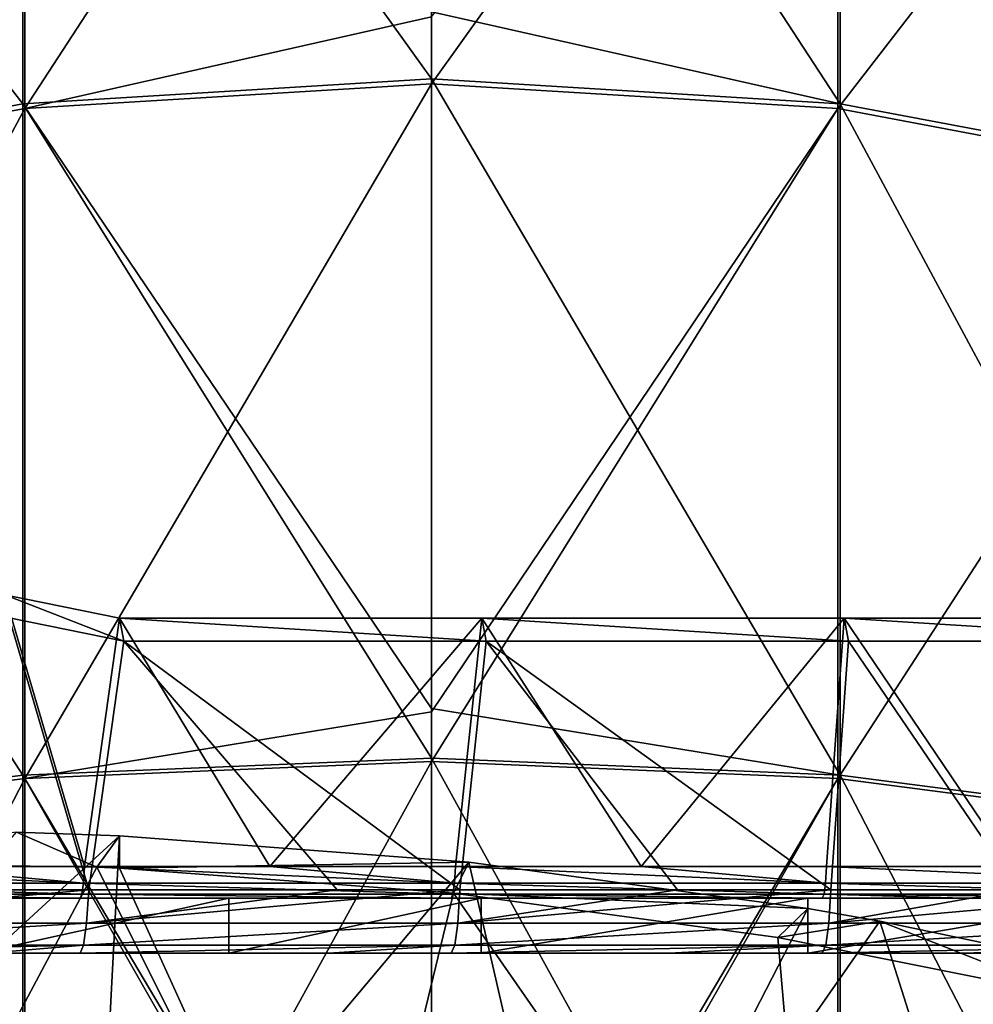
# Model space of a CAD drawing. Extents: x -1633 to 62, y -535 to 375.
# Tile 278 of 297: x -189 to -136, y 223 to 277. Entities that reach past the tile are written whole.
import ezdxf

# ---------------------------------------------------------------- set-up
doc = ezdxf.new("R2010")
doc.units = 0
doc.header["$LTSCALE"] = 33.374815
for name, color, linetype in [('1118', 7, 'CONTINUOUS'), ('1120', 7, 'CONTINUOUS'), ('1126', 7, 'CONTINUOUS'), ('1127', 7, 'CONTINUOUS'), ('1128', 7, 'CONTINUOUS'), ('1129', 7, 'CONTINUOUS'), ('1137', 7, 'CONTINUOUS'), ('1140', 7, 'CONTINUOUS'), ('1157', 7, 'CONTINUOUS'), ('1172', 7, 'CONTINUOUS'), ('1266', 7, 'CONTINUOUS'), ('1270', 7, 'CONTINUOUS'), ('1271', 7, 'CONTINUOUS'), ('54', 7, 'CONTINUOUS'), ('55', 7, 'CONTINUOUS'), ('56', 7, 'CONTINUOUS'), ('57', 7, 'CONTINUOUS')]:
    doc.layers.add(name, color=color, linetype=linetype)

msp = doc.modelspace()

# ---------------------------------------------------------------- linework, layer by layer
at = {"layer": '1118', "color": 7, "linetype": 'CONTINUOUS'}
for points in [[(-192.092, 225.5, 120.988), (-190.039, 225.5, 100.598), (-173.675, 225.5, 120.988), (-192.092, 225.5, 120.988)], [(-192.092, 225.5, 120.988), (-173.675, 225.5, 120.988), (-190.261, 225.5, 125.662), (-192.092, 225.5, 120.988)], [(-177.089, 225.5, 97.37), (-190.039, 225.5, 100.598), (-190.794, 225.5, 95.718), (-177.089, 225.5, 97.37)], [(-190.261, 225.5, 125.662), (-173.675, 225.5, 120.988), (-185.231, 225.5, 125.222), (-190.261, 225.5, 125.662)], [(-170.89, 225.5, 100.598), (-190.039, 225.5, 100.598), (-177.089, 225.5, 97.37), (-170.89, 225.5, 100.598)], [(-190.039, 225.5, 100.598), (-170.89, 225.5, 100.598), (-173.675, 225.5, 120.988), (-190.039, 225.5, 100.598)], [(-185.231, 225.5, 125.222), (-173.675, 225.5, 120.988), (-171.632, 225.5, 124.032), (-185.231, 225.5, 125.222)], [(-163.284, 225.5, 97.119), (-170.89, 225.5, 100.598), (-177.089, 225.5, 97.37), (-163.284, 225.5, 97.119)], [(-173.675, 225.5, 120.988), (-170.89, 225.5, 100.598), (-155.258, 225.5, 120.988), (-173.675, 225.5, 120.988)], [(-173.675, 225.5, 120.988), (-155.258, 225.5, 120.988), (-171.632, 225.5, 124.032), (-173.675, 225.5, 120.988)], [(-171.632, 225.5, 124.032), (-155.258, 225.5, 120.988), (-164.919, 225.5, 123.445), (-171.632, 225.5, 124.032)], [(-151.742, 225.5, 100.598), (-170.89, 225.5, 100.598), (-163.284, 225.5, 97.119), (-151.742, 225.5, 100.598)], [(-170.89, 225.5, 100.598), (-151.742, 225.5, 100.598), (-155.258, 225.5, 120.988), (-170.89, 225.5, 100.598)], [(-164.919, 225.5, 123.445), (-155.258, 225.5, 120.988), (-153.004, 225.5, 122.402), (-164.919, 225.5, 123.445)], [(-145.404, 225.5, 95.555), (-151.742, 225.5, 100.598), (-163.284, 225.5, 97.119), (-145.404, 225.5, 95.555)], [(-155.258, 225.5, 120.988), (-151.742, 225.5, 100.598), (-136.841, 225.5, 120.988), (-155.258, 225.5, 120.988)], [(-136.841, 225.5, 120.988), (-144.607, 225.5, 121.667), (-155.258, 225.5, 120.988), (-136.841, 225.5, 120.988)], [(-153.004, 225.5, 122.402), (-155.258, 225.5, 120.988), (-144.607, 225.5, 121.667), (-153.004, 225.5, 122.402)], [(-132.594, 225.5, 100.598), (-151.742, 225.5, 100.598), (-145.404, 225.5, 95.555), (-132.594, 225.5, 100.598)], [(-151.742, 225.5, 100.598), (-132.594, 225.5, 100.598), (-136.841, 225.5, 120.988), (-151.742, 225.5, 100.598)], [(-127.523, 225.5, 93.991), (-132.594, 225.5, 100.598), (-145.404, 225.5, 95.555), (-127.523, 225.5, 93.991)], [(-136.841, 225.5, 120.988), (-132.594, 225.5, 100.598), (-134.375, 225.5, 120.772), (-136.841, 225.5, 120.988)]]:
    msp.add_3dface(points, dxfattribs=at)
at = {"layer": '1120', "color": 7, "linetype": 'CONTINUOUS'}
for points in [[(-205.544, 228.5, 126.999), (-185.231, 228.5, 125.222), (-192.092, 228.5, 120.988), (-205.544, 228.5, 126.999)], [(-192.092, 228.5, 120.988), (-185.231, 228.5, 125.222), (-173.675, 228.5, 120.988), (-192.092, 228.5, 120.988)], [(-192.092, 228.5, 120.988), (-173.675, 228.5, 120.988), (-190.218, 228.5, 100.598), (-192.092, 228.5, 120.988)], [(-177.089, 228.5, 97.37), (-190.794, 228.5, 95.718), (-190.218, 228.5, 100.598), (-177.089, 228.5, 97.37)], [(-177.089, 228.5, 97.37), (-190.218, 228.5, 100.598), (-171.044, 228.5, 100.598), (-177.089, 228.5, 97.37)], [(-190.218, 228.5, 100.598), (-173.675, 228.5, 120.988), (-171.044, 228.5, 100.598), (-190.218, 228.5, 100.598)], [(-185.231, 228.5, 125.222), (-164.919, 228.5, 123.445), (-173.675, 228.5, 120.988), (-185.231, 228.5, 125.222)], [(-163.284, 228.5, 97.119), (-177.089, 228.5, 97.37), (-171.044, 228.5, 100.598), (-163.284, 228.5, 97.119)], [(-173.675, 228.5, 120.988), (-164.919, 228.5, 123.445), (-155.258, 228.5, 120.988), (-173.675, 228.5, 120.988)], [(-173.675, 228.5, 120.988), (-155.258, 228.5, 120.988), (-171.044, 228.5, 100.598), (-173.675, 228.5, 120.988)], [(-163.284, 228.5, 97.119), (-171.044, 228.5, 100.598), (-151.87, 228.5, 100.598), (-163.284, 228.5, 97.119)], [(-171.044, 228.5, 100.598), (-155.258, 228.5, 120.988), (-151.87, 228.5, 100.598), (-171.044, 228.5, 100.598)], [(-164.919, 228.5, 123.445), (-144.607, 228.5, 121.667), (-155.258, 228.5, 120.988), (-164.919, 228.5, 123.445)], [(-145.404, 228.5, 95.555), (-163.284, 228.5, 97.119), (-151.87, 228.5, 100.598), (-145.404, 228.5, 95.555)], [(-144.607, 228.5, 121.667), (-136.841, 228.5, 120.988), (-155.258, 228.5, 120.988), (-144.607, 228.5, 121.667)], [(-155.258, 228.5, 120.988), (-136.841, 228.5, 120.988), (-151.87, 228.5, 100.598), (-155.258, 228.5, 120.988)], [(-151.87, 228.5, 100.598), (-136.841, 228.5, 120.988), (-132.696, 228.5, 100.598), (-151.87, 228.5, 100.598)], [(-145.404, 228.5, 95.555), (-151.87, 228.5, 100.598), (-132.696, 228.5, 100.598), (-145.404, 228.5, 95.555)], [(-127.523, 228.5, 93.991), (-145.404, 228.5, 95.555), (-132.696, 228.5, 100.598), (-127.523, 228.5, 93.991)], [(-136.841, 228.5, 120.988), (-124.295, 228.5, 119.89), (-132.696, 228.5, 100.598), (-136.841, 228.5, 120.988)]]:
    msp.add_3dface(points, dxfattribs=at)
at = {"layer": '1126', "color": 7, "linetype": 'CONTINUOUS'}
for points in [[(-189.787, 228.964, 131.079), (-184.757, 228.964, 130.639), (-189.108, 243.833, 137.979), (-189.787, 228.964, 131.079)], [(-189.108, 243.833, 137.979), (-184.757, 228.964, 130.639), (-182.844, 242.559, 136.835), (-189.108, 243.833, 137.979)], [(-184.757, 228.964, 130.639), (-171.158, 228.964, 129.449), (-182.844, 242.559, 136.835), (-184.757, 228.964, 130.639)], [(-171.158, 228.964, 129.449), (-164.445, 228.964, 128.862), (-182.844, 242.559, 136.835), (-171.158, 228.964, 129.449)], [(-182.844, 242.559, 136.835), (-164.445, 228.964, 128.862), (-163.006, 242.559, 135.099), (-182.844, 242.559, 136.835)], [(-164.445, 228.964, 128.862), (-152.53, 228.964, 127.819), (-163.006, 242.559, 135.099), (-164.445, 228.964, 128.862)], [(-152.53, 228.964, 127.819), (-144.133, 228.964, 127.085), (-163.006, 242.559, 135.099), (-152.53, 228.964, 127.819)], [(-163.006, 242.559, 135.099), (-144.133, 228.964, 127.085), (-143.167, 242.559, 133.364), (-163.006, 242.559, 135.099)], [(-144.133, 228.964, 127.085), (-133.901, 228.964, 126.189), (-143.167, 242.559, 133.364), (-144.133, 228.964, 127.085)], [(-143.167, 242.559, 133.364), (-133.901, 228.964, 126.189), (-123.329, 242.559, 131.628), (-143.167, 242.559, 133.364)]]:
    msp.add_3dface(points, dxfattribs=at)
at = {"layer": '1127', "color": 7, "linetype": 'CONTINUOUS'}
for points in [[(-184.757, 228.964, 130.639), (-189.787, 228.964, 131.079), (-205.185, 227.136, 131.101), (-184.757, 228.964, 130.639)], [(-184.757, 228.964, 130.639), (-205.185, 227.136, 131.101), (-184.872, 227.136, 129.323), (-184.757, 228.964, 130.639)], [(-164.445, 228.964, 128.862), (-171.158, 228.964, 129.449), (-184.872, 227.136, 129.323), (-164.445, 228.964, 128.862)], [(-164.445, 228.964, 128.862), (-184.872, 227.136, 129.323), (-164.56, 227.136, 127.546), (-164.445, 228.964, 128.862)], [(-171.158, 228.964, 129.449), (-184.757, 228.964, 130.639), (-184.872, 227.136, 129.323), (-171.158, 228.964, 129.449)], [(-144.133, 228.964, 127.085), (-152.53, 228.964, 127.819), (-164.56, 227.136, 127.546), (-144.133, 228.964, 127.085)], [(-144.133, 228.964, 127.085), (-164.56, 227.136, 127.546), (-144.248, 227.136, 125.769), (-144.133, 228.964, 127.085)], [(-152.53, 228.964, 127.819), (-164.445, 228.964, 128.862), (-164.56, 227.136, 127.546), (-152.53, 228.964, 127.819)], [(-123.821, 228.964, 125.308), (-133.901, 228.964, 126.189), (-144.248, 227.136, 125.769), (-123.821, 228.964, 125.308)], [(-123.821, 228.964, 125.308), (-144.248, 227.136, 125.769), (-123.936, 227.136, 123.992), (-123.821, 228.964, 125.308)], [(-133.901, 228.964, 126.189), (-144.133, 228.964, 127.085), (-144.248, 227.136, 125.769), (-133.901, 228.964, 126.189)], [(-205.185, 227.136, 131.101), (-205.35, 225.924, 129.206), (-184.872, 227.136, 129.323), (-205.185, 227.136, 131.101)], [(-184.872, 227.136, 129.323), (-205.35, 225.924, 129.206), (-185.038, 225.924, 127.428), (-184.872, 227.136, 129.323)], [(-184.872, 227.136, 129.323), (-185.038, 225.924, 127.428), (-164.56, 227.136, 127.546), (-184.872, 227.136, 129.323)], [(-164.56, 227.136, 127.546), (-185.038, 225.924, 127.428), (-164.726, 225.924, 125.651), (-164.56, 227.136, 127.546)], [(-164.56, 227.136, 127.546), (-164.726, 225.924, 125.651), (-144.248, 227.136, 125.769), (-164.56, 227.136, 127.546)], [(-144.248, 227.136, 125.769), (-164.726, 225.924, 125.651), (-144.414, 225.924, 123.874), (-144.248, 227.136, 125.769)], [(-144.248, 227.136, 125.769), (-144.414, 225.924, 123.874), (-123.936, 227.136, 123.992), (-144.248, 227.136, 125.769)], [(-123.936, 227.136, 123.992), (-144.414, 225.924, 123.874), (-124.102, 225.924, 122.097), (-123.936, 227.136, 123.992)], [(-205.544, 225.5, 126.999), (-190.261, 225.5, 125.662), (-185.038, 225.924, 127.428), (-205.544, 225.5, 126.999)], [(-205.35, 225.924, 129.206), (-205.544, 225.5, 126.999), (-185.038, 225.924, 127.428), (-205.35, 225.924, 129.206)], [(-190.261, 225.5, 125.662), (-185.231, 225.5, 125.222), (-185.038, 225.924, 127.428), (-190.261, 225.5, 125.662)], [(-185.231, 225.5, 125.222), (-171.632, 225.5, 124.032), (-164.726, 225.924, 125.651), (-185.231, 225.5, 125.222)], [(-185.038, 225.924, 127.428), (-185.231, 225.5, 125.222), (-164.726, 225.924, 125.651), (-185.038, 225.924, 127.428)], [(-171.632, 225.5, 124.032), (-164.919, 225.5, 123.445), (-164.726, 225.924, 125.651), (-171.632, 225.5, 124.032)], [(-164.919, 225.5, 123.445), (-153.004, 225.5, 122.402), (-144.414, 225.924, 123.874), (-164.919, 225.5, 123.445)], [(-164.726, 225.924, 125.651), (-164.919, 225.5, 123.445), (-144.414, 225.924, 123.874), (-164.726, 225.924, 125.651)], [(-153.004, 225.5, 122.402), (-144.607, 225.5, 121.667), (-144.414, 225.924, 123.874), (-153.004, 225.5, 122.402)], [(-144.607, 225.5, 121.667), (-136.841, 225.5, 120.988), (-124.102, 225.924, 122.097), (-144.607, 225.5, 121.667)], [(-144.414, 225.924, 123.874), (-144.607, 225.5, 121.667), (-124.102, 225.924, 122.097), (-144.414, 225.924, 123.874)], [(-136.841, 225.5, 120.988), (-134.375, 225.5, 120.772), (-124.102, 225.924, 122.097), (-136.841, 225.5, 120.988)]]:
    msp.add_3dface(points, dxfattribs=at)
at = {"layer": '1128', "color": 7, "linetype": 'CONTINUOUS'}
for points in [[(-184.994, 230.232, 127.93), (-195.15, 230.232, 128.819), (-189.345, 245.101, 135.271), (-184.994, 230.232, 127.93)], [(-183.081, 243.827, 134.126), (-184.994, 230.232, 127.93), (-189.345, 245.101, 135.271), (-183.081, 243.827, 134.126)], [(-174.838, 230.232, 127.042), (-184.994, 230.232, 127.93), (-183.081, 243.827, 134.126), (-174.838, 230.232, 127.042)], [(-163.243, 243.827, 132.391), (-174.838, 230.232, 127.042), (-183.081, 243.827, 134.126), (-163.243, 243.827, 132.391)], [(-164.682, 230.232, 126.153), (-174.838, 230.232, 127.042), (-163.243, 243.827, 132.391), (-164.682, 230.232, 126.153)], [(-154.526, 230.232, 125.265), (-164.682, 230.232, 126.153), (-163.243, 243.827, 132.391), (-154.526, 230.232, 125.265)], [(-143.404, 243.827, 130.655), (-154.526, 230.232, 125.265), (-163.243, 243.827, 132.391), (-143.404, 243.827, 130.655)], [(-144.37, 230.232, 124.376), (-154.526, 230.232, 125.265), (-143.404, 243.827, 130.655), (-144.37, 230.232, 124.376)], [(-134.214, 230.232, 123.488), (-144.37, 230.232, 124.376), (-143.404, 243.827, 130.655), (-134.214, 230.232, 123.488)], [(-123.566, 243.827, 128.919), (-134.214, 230.232, 123.488), (-143.404, 243.827, 130.655), (-123.566, 243.827, 128.919)]]:
    msp.add_3dface(points, dxfattribs=at)
at = {"layer": '1129', "color": 7, "linetype": 'CONTINUOUS'}
for points in [[(-205.364, 229.318, 129.05), (-205.307, 230.232, 129.707), (-185.052, 229.318, 127.273), (-205.364, 229.318, 129.05)], [(-205.307, 230.232, 129.707), (-195.15, 230.232, 128.819), (-185.052, 229.318, 127.273), (-205.307, 230.232, 129.707)], [(-185.052, 229.318, 127.273), (-195.15, 230.232, 128.819), (-184.994, 230.232, 127.93), (-185.052, 229.318, 127.273)], [(-185.052, 229.318, 127.273), (-184.994, 230.232, 127.93), (-164.74, 229.318, 125.495), (-185.052, 229.318, 127.273)], [(-184.994, 230.232, 127.93), (-174.838, 230.232, 127.042), (-164.74, 229.318, 125.495), (-184.994, 230.232, 127.93)], [(-164.74, 229.318, 125.495), (-174.838, 230.232, 127.042), (-164.682, 230.232, 126.153), (-164.74, 229.318, 125.495)], [(-164.74, 229.318, 125.495), (-164.682, 230.232, 126.153), (-144.427, 229.318, 123.718), (-164.74, 229.318, 125.495)], [(-164.682, 230.232, 126.153), (-154.526, 230.232, 125.265), (-144.427, 229.318, 123.718), (-164.682, 230.232, 126.153)], [(-144.427, 229.318, 123.718), (-154.526, 230.232, 125.265), (-144.37, 230.232, 124.376), (-144.427, 229.318, 123.718)], [(-144.427, 229.318, 123.718), (-144.37, 230.232, 124.376), (-124.115, 229.318, 121.941), (-144.427, 229.318, 123.718)], [(-144.37, 230.232, 124.376), (-134.214, 230.232, 123.488), (-124.115, 229.318, 121.941), (-144.37, 230.232, 124.376)], [(-205.447, 228.712, 128.102), (-205.364, 229.318, 129.05), (-185.135, 228.712, 126.325), (-205.447, 228.712, 128.102)], [(-185.135, 228.712, 126.325), (-205.364, 229.318, 129.05), (-185.052, 229.318, 127.273), (-185.135, 228.712, 126.325)], [(-185.135, 228.712, 126.325), (-185.052, 229.318, 127.273), (-164.823, 228.712, 124.548), (-185.135, 228.712, 126.325)], [(-164.823, 228.712, 124.548), (-185.052, 229.318, 127.273), (-164.74, 229.318, 125.495), (-164.823, 228.712, 124.548)], [(-164.823, 228.712, 124.548), (-164.74, 229.318, 125.495), (-144.51, 228.712, 122.771), (-164.823, 228.712, 124.548)], [(-144.51, 228.712, 122.771), (-164.74, 229.318, 125.495), (-144.427, 229.318, 123.718), (-144.51, 228.712, 122.771)], [(-144.51, 228.712, 122.771), (-144.427, 229.318, 123.718), (-124.198, 228.712, 120.994), (-144.51, 228.712, 122.771)], [(-124.198, 228.712, 120.994), (-144.427, 229.318, 123.718), (-124.115, 229.318, 121.941), (-124.198, 228.712, 120.994)], [(-205.544, 228.5, 126.999), (-205.447, 228.712, 128.102), (-185.231, 228.5, 125.222), (-205.544, 228.5, 126.999)], [(-185.231, 228.5, 125.222), (-205.447, 228.712, 128.102), (-185.135, 228.712, 126.325), (-185.231, 228.5, 125.222)], [(-185.231, 228.5, 125.222), (-185.135, 228.712, 126.325), (-164.919, 228.5, 123.445), (-185.231, 228.5, 125.222)], [(-164.919, 228.5, 123.445), (-185.135, 228.712, 126.325), (-164.823, 228.712, 124.548), (-164.919, 228.5, 123.445)], [(-164.919, 228.5, 123.445), (-164.823, 228.712, 124.548), (-144.607, 228.5, 121.667), (-164.919, 228.5, 123.445)], [(-144.607, 228.5, 121.667), (-164.823, 228.712, 124.548), (-144.51, 228.712, 122.771), (-144.607, 228.5, 121.667)], [(-144.607, 228.5, 121.667), (-144.51, 228.712, 122.771), (-136.841, 228.5, 120.988), (-144.607, 228.5, 121.667)], [(-136.841, 228.5, 120.988), (-144.51, 228.712, 122.771), (-124.295, 228.5, 119.89), (-136.841, 228.5, 120.988)], [(-124.295, 228.5, 119.89), (-144.51, 228.712, 122.771), (-124.198, 228.712, 120.994), (-124.295, 228.5, 119.89)]]:
    msp.add_3dface(points, dxfattribs=at)
at = {"layer": '1137', "color": 7, "linetype": 'CONTINUOUS'}
for points in [[(-145.404, 225.5, 95.555), (-163.284, 225.5, 97.119), (-145.404, 228.5, 95.555), (-145.404, 225.5, 95.555)], [(-145.404, 228.5, 95.555), (-163.284, 225.5, 97.119), (-163.284, 228.5, 97.119), (-145.404, 228.5, 95.555)], [(-127.523, 225.5, 93.991), (-145.404, 225.5, 95.555), (-127.523, 228.5, 93.991), (-127.523, 225.5, 93.991)], [(-127.523, 228.5, 93.991), (-145.404, 225.5, 95.555), (-145.404, 228.5, 95.555), (-127.523, 228.5, 93.991)]]:
    msp.add_3dface(points, dxfattribs=at)
at = {"layer": '1140', "color": 7, "linetype": 'CONTINUOUS'}
for points in [[(-182.844, 242.559, 136.835), (-163.006, 242.559, 135.099), (-183.081, 243.827, 134.126), (-182.844, 242.559, 136.835)], [(-163.006, 242.559, 135.099), (-163.243, 243.827, 132.391), (-183.081, 243.827, 134.126), (-163.006, 242.559, 135.099)], [(-163.006, 242.559, 135.099), (-143.167, 242.559, 133.364), (-163.243, 243.827, 132.391), (-163.006, 242.559, 135.099)], [(-143.167, 242.559, 133.364), (-143.404, 243.827, 130.655), (-163.243, 243.827, 132.391), (-143.167, 242.559, 133.364)], [(-143.167, 242.559, 133.364), (-123.329, 242.559, 131.628), (-143.404, 243.827, 130.655), (-143.167, 242.559, 133.364)], [(-123.329, 242.559, 131.628), (-123.566, 243.827, 128.919), (-143.404, 243.827, 130.655), (-123.329, 242.559, 131.628)]]:
    msp.add_3dface(points, dxfattribs=at)
at = {"layer": '1157', "color": 7, "linetype": 'CONTINUOUS'}
for points in [[(-189.108, 243.833, 137.979), (-182.844, 242.559, 136.835), (-189.345, 245.101, 135.271), (-189.108, 243.833, 137.979)], [(-182.844, 242.559, 136.835), (-183.081, 243.827, 134.126), (-189.345, 245.101, 135.271), (-182.844, 242.559, 136.835)]]:
    msp.add_3dface(points, dxfattribs=at)
at = {"layer": '1172', "color": 7, "linetype": 'CONTINUOUS'}
for points in [[(-177.089, 225.5, 97.37), (-190.794, 225.5, 95.718), (-177.089, 228.5, 97.37), (-177.089, 225.5, 97.37)], [(-177.089, 228.5, 97.37), (-190.794, 225.5, 95.718), (-190.794, 228.5, 95.718), (-177.089, 228.5, 97.37)], [(-163.284, 225.5, 97.119), (-177.089, 225.5, 97.37), (-163.284, 228.5, 97.119), (-163.284, 225.5, 97.119)], [(-163.284, 228.5, 97.119), (-177.089, 225.5, 97.37), (-177.089, 228.5, 97.37), (-163.284, 228.5, 97.119)]]:
    msp.add_3dface(points, dxfattribs=at)
at = {"layer": '1266', "linetype": 'CONTINUOUS'}
for points in [[(-201.353, 230.448, -354.703), (-197.91, 204.706, -365.137), (-184.306, 230.203, -356.426), (-201.353, 230.448, -354.703)], [(-197.91, 204.706, -365.137), (-170.931, 203.468, -365.603), (-184.306, 230.203, -356.426), (-197.91, 204.706, -365.137)], [(-184.306, 230.203, -356.426), (-170.931, 203.468, -365.603), (-183.071, 230.149, -356.454), (-184.306, 230.203, -356.426)], [(-183.071, 230.149, -356.454), (-170.931, 203.468, -365.603), (-164.789, 228.77, -355.334), (-183.071, 230.149, -356.454)], [(-170.931, 203.468, -365.603), (-144.765, 199.949, -359.894), (-164.789, 228.77, -355.334), (-170.931, 203.468, -365.603)], [(-164.789, 228.77, -355.334), (-144.765, 199.949, -359.894), (-147.041, 226.354, -351.383), (-164.789, 228.77, -355.334)], [(-147.041, 226.354, -351.383), (-144.765, 199.949, -359.894), (-131.104, 223.158, -345.106), (-147.041, 226.354, -351.383)], [(-144.765, 199.949, -359.894), (-120.99, 194.362, -348.353), (-131.104, 223.158, -345.106), (-144.765, 199.949, -359.894)]]:
    msp.add_3dface(points, dxfattribs=at)
at = {"layer": '1270', "linetype": 'CONTINUOUS'}
for points in [[(-201.353, 230.448, -354.703), (-184.306, 230.203, -356.426), (-188.71, 232.12, -360.907), (-201.353, 230.448, -354.703)], [(-188.71, 232.12, -360.907), (-184.306, 230.203, -356.426), (-183.071, 231.91, -361.134), (-188.71, 232.12, -360.907)], [(-184.306, 230.203, -356.426), (-183.071, 230.149, -356.454), (-183.071, 231.91, -361.134), (-184.306, 230.203, -356.426)], [(-183.071, 231.91, -361.134), (-183.071, 230.149, -356.454), (-163.956, 230.468, -359.963), (-183.071, 231.91, -361.134)], [(-183.071, 230.149, -356.454), (-164.789, 228.77, -355.334), (-163.956, 230.468, -359.963), (-183.071, 230.149, -356.454)], [(-163.956, 230.468, -359.963), (-164.789, 228.77, -355.334), (-145.4, 227.942, -355.831), (-163.956, 230.468, -359.963)], [(-164.789, 228.77, -355.334), (-147.041, 226.354, -351.383), (-145.4, 227.942, -355.831), (-164.789, 228.77, -355.334)], [(-147.041, 226.354, -351.383), (-141.457, 227.25, -354.54), (-145.4, 227.942, -355.831), (-147.041, 226.354, -351.383)], [(-147.041, 226.354, -351.383), (-131.104, 223.158, -345.106), (-141.457, 227.25, -354.54), (-147.041, 226.354, -351.383)], [(-141.457, 227.25, -354.54), (-131.104, 223.158, -345.106), (-127.902, 224.402, -348.858), (-141.457, 227.25, -354.54)]]:
    msp.add_3dface(points, dxfattribs=at)
at = {"layer": '1271', "linetype": 'CONTINUOUS'}
for points in [[(-188.71, 232.12, -360.907), (-183.071, 231.91, -361.134), (-211.04, 206.259, -367.439), (-188.71, 232.12, -360.907)], [(-183.071, 231.91, -361.134), (-184.421, 206.14, -370.829), (-211.04, 206.259, -367.439), (-183.071, 231.91, -361.134)], [(-183.071, 231.91, -361.134), (-163.956, 230.468, -359.963), (-184.421, 206.14, -370.829), (-183.071, 231.91, -361.134)], [(-163.956, 230.468, -359.963), (-157.802, 203.817, -368.358), (-184.421, 206.14, -370.829), (-163.956, 230.468, -359.963)], [(-163.956, 230.468, -359.963), (-145.4, 227.942, -355.831), (-157.802, 203.817, -368.358), (-163.956, 230.468, -359.963)], [(-145.4, 227.942, -355.831), (-141.457, 227.25, -354.54), (-157.802, 203.817, -368.358), (-145.4, 227.942, -355.831)], [(-141.457, 227.25, -354.54), (-132.632, 199.415, -360.161), (-157.802, 203.817, -368.358), (-141.457, 227.25, -354.54)], [(-141.457, 227.25, -354.54), (-127.902, 224.402, -348.858), (-132.632, 199.415, -360.161), (-141.457, 227.25, -354.54)]]:
    msp.add_3dface(points, dxfattribs=at)
at = {"layer": '54', "color": 7, "linetype": 'CONTINUOUS'}
for points in [[(-209.605, 299.383, 32.771), (-188.363, 271.97, 63.62), (-188.363, 304.498, 38.164), (-209.605, 299.383, 32.771)], [(-188.363, 271.97, 63.62), (-166, 273.327, 65.743), (-188.363, 304.498, 38.164), (-188.363, 271.97, 63.62)], [(-166, 273.327, 65.743), (-166, 277.003, 63.339), (-188.363, 304.498, 38.164), (-166, 273.327, 65.743)], [(-209.605, 267.964, 57.359), (-188.363, 271.97, 63.62), (-209.605, 299.383, 32.771), (-209.605, 267.964, 57.359)], [(-188.363, 271.97, 63.62), (-166, 238.882, 83.715), (-166, 273.327, 65.743), (-188.363, 271.97, 63.62)], [(-209.605, 267.964, 57.359), (-188.363, 235.223, 82.482), (-188.363, 271.97, 63.62), (-209.605, 267.964, 57.359)], [(-188.363, 235.223, 82.482), (-166, 236.156, 84.823), (-188.363, 271.97, 63.62), (-188.363, 235.223, 82.482)], [(-166, 236.156, 84.823), (-166, 238.882, 83.715), (-188.363, 271.97, 63.62), (-166, 236.156, 84.823)], [(-209.605, 232.471, 75.578), (-188.363, 235.223, 82.482), (-209.605, 267.964, 57.359), (-209.605, 232.471, 75.578)], [(-188.363, 235.223, 82.482), (-166, 197.517, 96.263), (-166, 236.156, 84.823), (-188.363, 235.223, 82.482)], [(-209.605, 232.471, 75.578), (-188.363, 195.578, 94.075), (-188.363, 235.223, 82.482), (-209.605, 232.471, 75.578)], [(-188.363, 195.578, 94.075), (-166, 196.053, 96.549), (-188.363, 235.223, 82.482), (-188.363, 195.578, 94.075)], [(-166, 196.053, 96.549), (-166, 197.517, 96.263), (-188.363, 235.223, 82.482), (-166, 196.053, 96.549)], [(-209.605, 194.178, 86.775), (-188.363, 195.578, 94.075), (-209.605, 232.471, 75.578), (-209.605, 194.178, 86.775)]]:
    msp.add_3dface(points, dxfattribs=at)
at = {"layer": '55', "color": 7, "linetype": 'CONTINUOUS'}
for points in [[(-166, 306.232, 39.993), (-166, 277.003, 63.339), (-143.637, 271.97, 63.62), (-166, 306.232, 39.993)], [(-166, 306.232, 39.993), (-143.637, 271.97, 63.62), (-143.637, 304.498, 38.164), (-166, 306.232, 39.993)], [(-143.637, 271.97, 63.62), (-122.395, 267.964, 57.359), (-143.637, 304.498, 38.164), (-143.637, 271.97, 63.62)], [(-143.637, 304.498, 38.164), (-122.395, 267.964, 57.359), (-122.395, 299.383, 32.771), (-143.637, 304.498, 38.164)], [(-166, 277.003, 63.339), (-166, 273.327, 65.743), (-143.637, 271.97, 63.62), (-166, 277.003, 63.339)], [(-166, 273.327, 65.743), (-166, 238.882, 83.715), (-143.637, 235.223, 82.482), (-166, 273.327, 65.743)], [(-166, 273.327, 65.743), (-143.637, 235.223, 82.482), (-143.637, 271.97, 63.62), (-166, 273.327, 65.743)], [(-143.637, 235.223, 82.482), (-122.395, 232.471, 75.578), (-143.637, 271.97, 63.62), (-143.637, 235.223, 82.482)], [(-143.637, 271.97, 63.62), (-122.395, 232.471, 75.578), (-122.395, 267.964, 57.359), (-143.637, 271.97, 63.62)], [(-166, 238.882, 83.715), (-166, 236.156, 84.823), (-143.637, 235.223, 82.482), (-166, 238.882, 83.715)], [(-166, 236.156, 84.823), (-166, 197.517, 96.263), (-143.637, 195.578, 94.075), (-166, 236.156, 84.823)], [(-166, 236.156, 84.823), (-143.637, 195.578, 94.075), (-143.637, 235.223, 82.482), (-166, 236.156, 84.823)], [(-143.637, 195.578, 94.075), (-122.395, 194.178, 86.775), (-143.637, 235.223, 82.482), (-143.637, 195.578, 94.075)], [(-143.637, 235.223, 82.482), (-122.395, 194.178, 86.775), (-122.395, 232.471, 75.578), (-143.637, 235.223, 82.482)]]:
    msp.add_3dface(points, dxfattribs=at)
at = {"layer": '56', "color": 7, "linetype": 'CONTINUOUS'}
for points in [[(-143.748, 271.707, 63.209), (-166, 273.058, 65.321), (-143.748, 304.163, 37.811), (-143.748, 271.707, 63.209)], [(-166, 273.058, 65.321), (-166, 276.725, 62.923), (-143.748, 304.163, 37.811), (-166, 273.058, 65.321)], [(-122.612, 299.073, 32.444), (-143.748, 271.707, 63.209), (-143.748, 304.163, 37.811), (-122.612, 299.073, 32.444)], [(-122.612, 267.721, 56.979), (-143.748, 271.707, 63.209), (-122.612, 299.073, 32.444), (-122.612, 267.721, 56.979)], [(-143.748, 271.707, 63.209), (-166, 238.69, 83.253), (-166, 273.058, 65.321), (-143.748, 271.707, 63.209)], [(-143.748, 235.043, 82.03), (-166, 235.971, 84.359), (-143.748, 271.707, 63.209), (-143.748, 235.043, 82.03)], [(-166, 235.971, 84.359), (-166, 238.69, 83.253), (-143.748, 271.707, 63.209), (-166, 235.971, 84.359)], [(-122.612, 267.721, 56.979), (-143.748, 235.043, 82.03), (-143.748, 271.707, 63.209), (-122.612, 267.721, 56.979)], [(-122.612, 232.304, 75.16), (-143.748, 235.043, 82.03), (-122.612, 267.721, 56.979), (-122.612, 232.304, 75.16)], [(-143.748, 235.043, 82.03), (-166, 197.42, 95.773), (-166, 235.971, 84.359), (-143.748, 235.043, 82.03)], [(-143.748, 195.487, 93.596), (-166, 195.959, 96.058), (-143.748, 235.043, 82.03), (-143.748, 195.487, 93.596)], [(-166, 195.959, 96.058), (-166, 197.42, 95.773), (-143.748, 235.043, 82.03), (-166, 195.959, 96.058)], [(-122.612, 232.304, 75.16), (-143.748, 195.487, 93.596), (-143.748, 235.043, 82.03), (-122.612, 232.304, 75.16)], [(-122.612, 194.093, 86.333), (-143.748, 195.487, 93.596), (-122.612, 232.304, 75.16), (-122.612, 194.093, 86.333)]]:
    msp.add_3dface(points, dxfattribs=at)
at = {"layer": '57', "color": 7, "linetype": 'CONTINUOUS'}
for points in [[(-166, 305.888, 39.63), (-166, 276.725, 62.923), (-188.252, 271.707, 63.209), (-166, 305.888, 39.63)], [(-166, 305.888, 39.63), (-188.252, 271.707, 63.209), (-188.252, 304.163, 37.811), (-166, 305.888, 39.63)], [(-188.252, 271.707, 63.209), (-209.388, 267.721, 56.979), (-188.252, 304.163, 37.811), (-188.252, 271.707, 63.209)], [(-188.252, 304.163, 37.811), (-209.388, 267.721, 56.979), (-209.388, 299.073, 32.444), (-188.252, 304.163, 37.811)], [(-166, 276.725, 62.923), (-166, 273.058, 65.321), (-188.252, 271.707, 63.209), (-166, 276.725, 62.923)], [(-166, 273.058, 65.321), (-166, 238.69, 83.253), (-188.252, 235.043, 82.03), (-166, 273.058, 65.321)], [(-166, 273.058, 65.321), (-188.252, 235.043, 82.03), (-188.252, 271.707, 63.209), (-166, 273.058, 65.321)], [(-188.252, 235.043, 82.03), (-209.388, 232.304, 75.16), (-188.252, 271.707, 63.209), (-188.252, 235.043, 82.03)], [(-188.252, 271.707, 63.209), (-209.388, 232.304, 75.16), (-209.388, 267.721, 56.979), (-188.252, 271.707, 63.209)], [(-166, 238.69, 83.253), (-166, 235.971, 84.359), (-188.252, 235.043, 82.03), (-166, 238.69, 83.253)], [(-166, 235.971, 84.359), (-166, 197.42, 95.773), (-188.252, 195.487, 93.596), (-166, 235.971, 84.359)], [(-166, 235.971, 84.359), (-188.252, 195.487, 93.596), (-188.252, 235.043, 82.03), (-166, 235.971, 84.359)], [(-188.252, 195.487, 93.596), (-209.388, 194.093, 86.333), (-188.252, 235.043, 82.03), (-188.252, 195.487, 93.596)], [(-188.252, 235.043, 82.03), (-209.388, 194.093, 86.333), (-209.388, 232.304, 75.16), (-188.252, 235.043, 82.03)]]:
    msp.add_3dface(points, dxfattribs=at)

doc.saveas('drawing.dxf')
